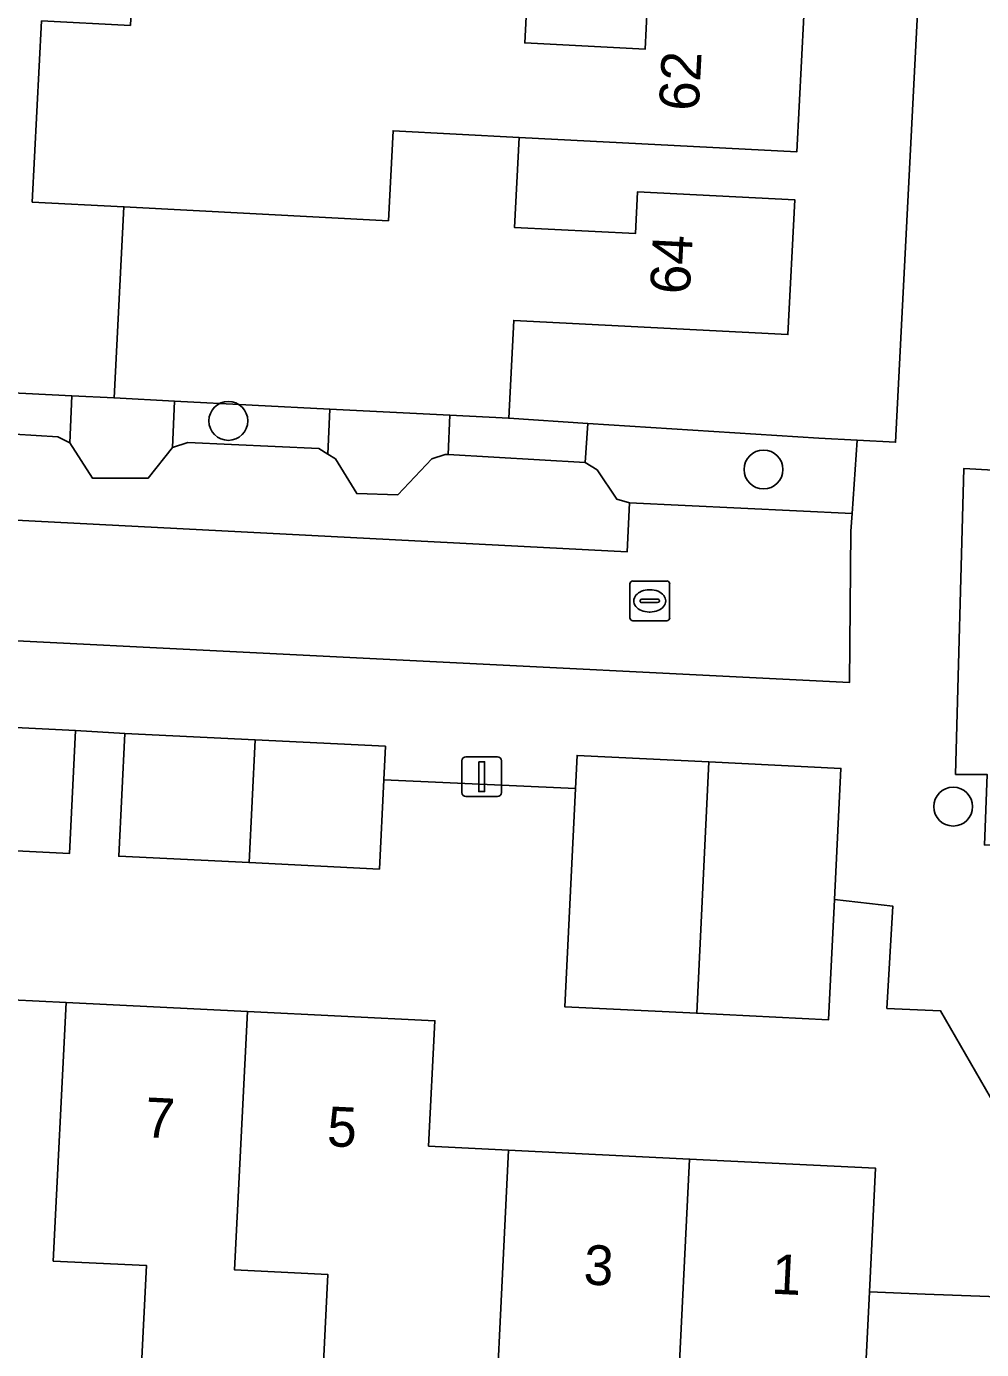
# Model space of a CAD drawing. Extents: x 162989 to 165008, y 383432 to 384338.
# Drawn here: x 164423.42 to 164447.43, y 383640.13 to 383673.41 of the extents above; entities that cross this region are included whole.
import ezdxf

# ---------------------------------------------------------------- set-up
doc = ezdxf.new("R2010")
doc.units = 0
for name, color, linetype in [('IMGEO_Boom', 7, 'Continuous'), ('IMGEO_Erf', 7, 'Continuous'), ('IMGEO_Groenvoorziening', 7, 'Continuous'), ('IMGEO_Kolk', 7, 'Continuous'), ('IMGEO_Lichtmast', 7, 'Continuous'), ('IMGEO_Pand', 7, 'Continuous'), ('IMGEO_Pand_nummerreeks', 7, 'Continuous'), ('IMGEO_Parkeervlak_open', 7, 'Continuous'), ('IMGEO_Rijbaan_lokaal_open', 7, 'Continuous'), ('IMGEO_Voetpad_open', 7, 'Continuous')]:
    doc.layers.add(name, color=color, linetype=linetype)

msp = doc.modelspace()

# ---------------------------------------------------------------- linework, layer by layer
at = {"layer": 'IMGEO_Boom'}
for centre in [(164428.494, 383663.491), (164441.949, 383662.268), (164446.719, 383653.79)]:
    msp.add_circle(centre, 0.489, dxfattribs=at)
at = {"layer": 'IMGEO_Erf'}
for points in [[(164442.966, 383673.68), (164442.789, 383670.261), (164435.805, 383670.623), (164435.688, 383668.359), (164438.731, 383668.201), (164438.785, 383669.255), (164442.74, 383669.05), (164442.565, 383665.66), (164435.67, 383666.017), (164435.543, 383663.556), (164437.534, 383663.429), (164443.343, 383663.06), (164444.305, 383663.007), (164445.27, 383662.955), (164446.341, 383683.911)], [(164436.049, 383674.978), (164435.947, 383672.997), (164438.97, 383672.84), (164439.024, 383673.884)], [(164420.415, 383664.335), (164424.559, 383664.124), (164425.62, 383664.07), (164425.869, 383668.877), (164423.562, 383668.996), (164423.797, 383673.552)], [(164449.919, 383642.547), (164446.402, 383648.651), (164445.053, 383648.716), (164445.202, 383651.285), (164443.733, 383651.45), (164443.584, 383648.429), (164440.27, 383648.592), (164436.951, 383648.756), (164437.222, 383654.242), (164432.403, 383654.461), (164432.293, 383652.219), (164429.015, 383652.38), (164425.737, 383652.542), (164425.889, 383655.632), (164424.653, 383655.708), (164424.5, 383652.612), (164421.132, 383652.779)], [(164419.659, 383649.095), (164424.414, 383648.86), (164428.975, 383648.635), (164433.686, 383648.402), (164433.53, 383645.25), (164435.54, 383645.151), (164440.09, 383644.926), (164444.766, 383644.695), (164444.613, 383641.587), (164446.017, 383641.526), (164448.992, 383641.416)]]:
    msp.add_lwpolyline(points, dxfattribs=at)
at = {"layer": 'IMGEO_Groenvoorziening'}
for points in [[(164427.141, 383663.991), (164425.62, 383664.07), (164424.559, 383664.124), (164424.504, 383662.941), (164425.081, 383662.049), (164426.48, 383662.054), (164427.092, 383662.821)], [(164434.06, 383663.633), (164431.042, 383663.789), (164430.995, 383662.657), (164431.188, 383662.536), (164431.724, 383661.664), (164432.754, 383661.63), (164433.606, 383662.538), (164433.947, 383662.647), (164434.023, 383662.643)], [(164444.305, 383663.007), (164443.343, 383663.06), (164437.534, 383663.429), (164437.464, 383662.444), (164437.763, 383662.263), (164438.26, 383661.521), (164438.579, 383661.43), (164444.179, 383661.16)]]:
    msp.add_lwpolyline(points, close=True, dxfattribs=at)
msp.add_lwpolyline([(164448.824, 383637.975), (164448.313, 383638.842), (164449.521, 383639.554), (164449.765, 383641.388), (164448.992, 383641.416), (164446.017, 383641.526), (164444.613, 383641.587), (164444.455, 383638.392), (164446.81, 383638.275), (164446.472, 383631.437), (164446.293, 383628.307), (164446.273, 383627.973), (164456.673, 383627.538), (164456.703, 383629.199)], dxfattribs=at)
at = {"layer": 'IMGEO_Kolk'}
for p, q in [((164438.664, 383659.464), (164439.516, 383659.464)), ((164438.589, 383658.538), (164438.589, 383659.39)), ((164439.077, 383659.244), (164439.102, 383659.244)), ((164439.59, 383659.39), (164439.59, 383658.538)), ((164438.848, 383658.958), (164438.848, 383658.97)), ((164439.286, 383658.921), (164438.888, 383658.921)), ((164438.891, 383659.007), (164439.289, 383659.007)), ((164439.332, 383658.97), (164439.332, 383658.958)), ((164439.516, 383658.464), (164438.664, 383658.464)), ((164439.1, 383658.684), (164439.075, 383658.684))]:
    msp.add_line(p, q, dxfattribs=at)
for points in [[(164438.664, 383659.464), (164439.516, 383659.464)], [(164438.589, 383658.538), (164438.589, 383659.39)], [(164439.59, 383659.39), (164439.59, 383658.538)], [(164439.516, 383658.464), (164438.664, 383658.464)]]:
    msp.add_lwpolyline(points, dxfattribs=at)
for centre, radius, start, end in [((164438.666, 383659.388), 0.0765, 91.552, 178.448), ((164438.666, 383659.388), 0.0765, 91.552, 178.448), ((164439.514, 383659.388), 0.0765, 1.552, 88.448), ((164439.514, 383659.388), 0.0765, 1.552, 88.448), ((164438.888, 383658.967), 0.0403, 85.8775, 175.7526), ((164438.885, 383658.957), 0.0366, 178.938, 274.7102), ((164439.289, 383658.964), 0.043, 264.8664, 352.4533), ((164439.293, 383658.969), 0.0386, 1.7309, 96.639), ((164438.666, 383658.54), 0.0765, 181.552, 268.448), ((164438.666, 383658.54), 0.0765, 181.552, 268.448), ((164439.514, 383658.54), 0.0765, 271.552, 358.448), ((164439.514, 383658.54), 0.0765, 271.552, 358.448)]:
    msp.add_arc(centre, radius, start, end, dxfattribs=at)
for centre, major_axis, ratio, start_param, end_param in [((164439.076, 383658.964), (-0.387, 0.002), 0.722429, 4.712389, 7.853982), ((164439.101, 383658.964), (-0.39, 0.002), 0.717154, 1.570796, 4.712389)]:
    msp.add_ellipse(centre, major_axis=major_axis, ratio=ratio, start_param=start_param, end_param=end_param, dxfattribs=at)
at = {"layer": 'IMGEO_Lichtmast'}
for p, q in [((164434.368, 383654.144), (164434.368, 383654.944)), ((164434.368, 383654.944), (164434.368, 383654.144)), ((164434.468, 383655.044), (164435.258, 383655.044)), ((164435.258, 383655.044), (164434.468, 383655.044)), ((164435.358, 383654.944), (164435.358, 383654.144)), ((164435.358, 383654.144), (164435.358, 383654.944)), ((164435.258, 383654.044), (164434.468, 383654.044)), ((164434.468, 383654.044), (164435.258, 383654.044))]:
    msp.add_line(p, q, dxfattribs=at)
msp.add_lwpolyline([(164434.788, 383654.919), (164434.938, 383654.919), (164434.938, 383654.169), (164434.788, 383654.169), (164434.788, 383654.919)], dxfattribs=at)
for centre, start, end in [((164434.468, 383654.944), 90, 180), ((164434.468, 383654.944), 90, 180), ((164435.258, 383654.944), 0, 90), ((164435.258, 383654.944), 360, 90), ((164434.468, 383654.144), 180, 270), ((164434.468, 383654.144), 180, 270), ((164435.258, 383654.144), 270, 0), ((164435.258, 383654.144), 270, 0)]:
    msp.add_arc(centre, 0.1, start, end, dxfattribs=at)
at = {"layer": 'IMGEO_Pand'}
for points in [[(164442.966, 383673.68), (164439.024, 383673.884), (164438.97, 383672.84), (164435.947, 383672.997), (164436.049, 383674.978), (164429.404, 383675.321), (164426.136, 383675.49), (164426.03, 383673.437), (164423.797, 383673.552), (164423.562, 383668.996), (164425.869, 383668.877), (164432.519, 383668.527), (164432.637, 383670.79), (164435.805, 383670.623), (164442.789, 383670.261)], [(164442.74, 383669.05), (164438.785, 383669.255), (164438.731, 383668.201), (164435.688, 383668.359), (164435.805, 383670.623), (164432.637, 383670.79), (164432.519, 383668.527), (164425.869, 383668.877), (164425.62, 383664.07), (164427.141, 383663.991), (164431.042, 383663.789), (164434.06, 383663.633), (164435.543, 383663.556), (164435.67, 383666.017), (164442.565, 383665.66)], [(164424.653, 383655.708), (164421.285, 383655.875), (164421.132, 383652.779), (164424.5, 383652.612)], [(164429.168, 383655.47), (164425.889, 383655.632), (164425.737, 383652.542), (164429.015, 383652.38)], [(164429.168, 383655.47), (164429.015, 383652.38), (164432.293, 383652.219), (164432.403, 383654.461), (164432.445, 383655.309)], [(164440.579, 383654.913), (164437.263, 383655.077), (164437.222, 383654.242), (164436.951, 383648.756), (164440.27, 383648.592)], [(164440.579, 383654.913), (164440.27, 383648.592), (164443.584, 383648.429), (164443.733, 383651.45), (164443.896, 383654.749)], [(164426.113, 383635.75), (164426.437, 383642.244), (164424.09, 383642.361), (164424.414, 383648.86), (164419.659, 383649.095), (164419.53, 383642.586), (164421.877, 383642.469), (164421.553, 383635.975)], [(164426.113, 383635.75), (164430.674, 383635.525), (164430.998, 383642.02), (164428.651, 383642.137), (164428.975, 383648.635), (164424.414, 383648.86), (164424.09, 383642.361), (164426.437, 383642.244)], [(164435.54, 383645.151), (164433.53, 383645.25), (164433.686, 383648.402), (164428.975, 383648.635), (164428.651, 383642.137), (164430.998, 383642.02), (164430.674, 383635.525), (164435.056, 383635.308)], [(164435.54, 383645.151), (164435.056, 383635.308), (164437.066, 383635.209), (164436.903, 383631.91), (164441.793, 383631.668), (164442.128, 383638.503), (164439.781, 383638.618), (164440.09, 383644.926)], [(164440.09, 383644.926), (164439.781, 383638.618), (164442.128, 383638.503), (164441.793, 383631.668), (164446.472, 383631.437), (164446.81, 383638.275), (164444.455, 383638.392), (164444.613, 383641.587), (164444.766, 383644.695)]]:
    msp.add_lwpolyline(points, close=True, dxfattribs=at)
at = {"layer": 'IMGEO_Parkeervlak_open'}
msp.add_lwpolyline([(164419.261, 383661.193), (164438.522, 383660.2), (164438.579, 383661.43), (164438.26, 383661.521), (164437.763, 383662.263), (164437.464, 383662.444), (164434.023, 383662.643), (164433.947, 383662.647), (164433.606, 383662.538), (164432.754, 383661.63), (164431.724, 383661.664), (164431.188, 383662.536), (164430.995, 383662.657), (164430.769, 383662.798), (164427.473, 383662.95), (164427.092, 383662.821), (164426.48, 383662.054), (164425.081, 383662.049), (164424.504, 383662.941), (164424.205, 383663.092), (164420.381, 383663.325)], dxfattribs=at)
at = {"layer": 'IMGEO_Rijbaan_lokaal_open'}
msp.add_lwpolyline([(164419.261, 383661.193), (164419.326, 383662.328), (164416.963, 383662.384), (164406.633, 383662.874), (164406.434, 383658.772), (164408.757, 383658.66), (164419.31, 383658.148), (164444.109, 383656.91), (164444.149, 383660.717), (164444.179, 383661.16), (164438.579, 383661.43), (164438.522, 383660.2)], close=True, dxfattribs=at)
msp.add_lwpolyline([(164448.477, 383662.212), (164446.985, 383662.293), (164446.779, 383654.601), (164447.571, 383654.599), (164447.508, 383652.821), (164448.737, 383652.888)], dxfattribs=at)
at = {"layer": 'IMGEO_Voetpad_open'}
for points in [[(164443.14, 383740.354), (164442.73, 383727.485), (164442.153, 383716.5), (164441.975, 383713.06), (164441.921, 383711.982), (164441.747, 383708.632), (164441.529, 383704.078), (164441.352, 383700.65), (164441.243, 383699.484), (164441.093, 383696.584), (164441.028, 383695.417), (164440.862, 383692.545), (164440.766, 383690.898), (164440.568, 383687.503), (164440.421, 383684.178), (164443.6, 383684.013), (164446.341, 383683.911), (164445.27, 383662.955), (164444.305, 383663.007), (164444.179, 383661.16), (164444.149, 383660.717), (164444.109, 383656.91), (164419.31, 383658.148)], [(164448.737, 383652.888), (164447.508, 383652.821), (164447.571, 383654.599), (164446.779, 383654.601), (164446.985, 383662.293), (164448.477, 383662.212)], [(164383.38, 383627.887), (164384.934, 383656.853), (164406.404, 383655.746), (164406.322, 383651.856), (164419.699, 383651.148), (164421.132, 383652.779), (164421.285, 383655.875), (164424.653, 383655.708), (164425.889, 383655.632), (164429.168, 383655.47), (164432.445, 383655.309), (164432.403, 383654.461), (164437.222, 383654.242), (164437.263, 383655.077), (164440.579, 383654.913), (164443.896, 383654.749), (164443.733, 383651.45), (164445.202, 383651.285), (164445.053, 383648.716), (164446.402, 383648.651), (164449.919, 383642.547), (164449.765, 383641.388), (164452.665, 383640.991), (164458.333, 383631.452)]]:
    msp.add_lwpolyline(points, dxfattribs=at)
for points in [[(164424.559, 383664.124), (164420.415, 383664.335), (164420.381, 383663.325), (164424.205, 383663.092), (164424.504, 383662.941)], [(164431.042, 383663.789), (164427.141, 383663.991), (164427.092, 383662.821), (164427.473, 383662.95), (164430.769, 383662.798), (164430.995, 383662.657)], [(164437.534, 383663.429), (164435.543, 383663.556), (164434.06, 383663.633), (164434.023, 383662.643), (164437.464, 383662.444)]]:
    msp.add_lwpolyline(points, close=True, dxfattribs=at)

# ---------------------------------------------------------------- texts
at = {"layer": 'IMGEO_Pand_nummerreeks'}
for s, rotation, p in [('62', 87.038, (164440.318, 383671.272)), ('64', 87.0437, (164440.093, 383666.66)), ('7', 357.1718, (164426.38, 383645.479)), ('5', 357.1718, (164430.96, 383645.253)), ('3', 357.1722, (164437.411, 383641.774)), ('1', 357.1722, (164442.136, 383641.541))]:
    msp.add_text(s, height=1, rotation=rotation, dxfattribs=at).set_placement(p)

doc.saveas('drawing.dxf')
